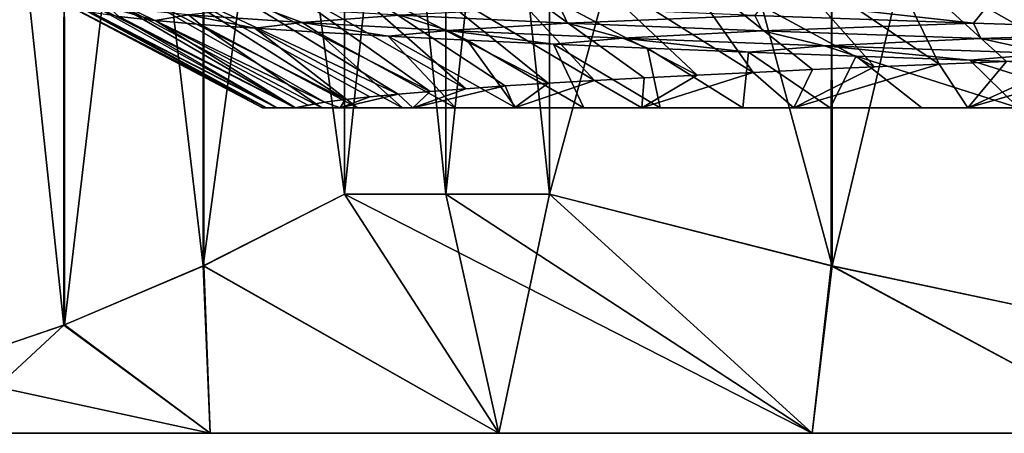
# Model space of a CAD drawing. Header units: metres. Extents: x -205 to 205, y -104 to 104.
# Tile 631 of 656: x -10.56 to -5.8, y -76.96 to -74.96. Entities that reach past the tile are written whole.
import ezdxf

# ---------------------------------------------------------------- set-up
doc = ezdxf.new("R2010")
doc.units = ezdxf.units.M
doc.layers.add('solid_01_2-CONSUMER_EHM_BOX_SW0001', color=7, linetype='CONTINUOUS')

msp = doc.modelspace()

# ---------------------------------------------------------------- linework, layer by layer
at = {"layer": 'solid_01_2-CONSUMER_EHM_BOX_SW0001'}
for points in [[(-11.008642, -70.255676, 13.567389), (-10.34813, -76.436806, 12.423341), (-11.011888, -76.662415, 13.573002)], [(-11.011883, -70.2547, 35.426998), (-11.008646, -76.661446, 35.432613), (-10.348125, -70.480316, 36.57666)], [(-10.345008, -70.481514, 12.417939), (-10.34813, -76.436806, 12.423341), (-11.008642, -70.255676, 13.567389)], [(-10.348125, -70.480316, 36.57666), (-11.008646, -76.661446, 35.432613), (-10.345011, -76.435608, 36.582062)], [(-10.345008, -70.481514, 12.417939), (-9.673662, -76.150864, 11.255127), (-10.34813, -76.436806, 12.423341)], [(-10.348125, -70.480316, 36.57666), (-10.345011, -76.435608, 36.582062), (-9.673657, -70.766258, 37.744873)], [(-9.67165, -70.76709, 11.251649), (-9.673662, -76.150864, 11.255127), (-10.345008, -70.481514, 12.417939)], [(-6.637705, -70.767097, 39.5), (-6.633692, -76.150864, 39.5), (-5.290988, -70.481514, 39.5)], [(-5.290988, -70.481514, 39.5), (-6.633692, -76.150864, 39.5), (-5.284755, -76.436813, 39.5)], [(-6.633688, -70.766266, 9.5), (-5.284751, -70.480316, 9.5), (-5.290993, -76.435616, 9.5)], [(-9.673657, -70.766258, 37.744873), (-10.345011, -76.435608, 36.582062), (-9.671653, -76.150032, 37.748352)], [(-8.990462, -71.113266, 10.071797), (-9.673662, -76.150864, 11.255127), (-9.67165, -70.76709, 11.251649)], [(-9.673657, -70.766258, 37.744873), (-9.671653, -76.150032, 37.748352), (-8.990464, -75.803864, 38.928204)], [(-9.673657, -70.766258, 37.744873), (-8.990464, -75.803864, 38.928204), (-8.990461, -71.113266, 38.928204)], [(-6.633688, -70.766266, 9.5), (-6.63771, -76.150032, 9.5), (-8.000085, -75.803864, 9.5)], [(-8.000081, -71.113266, 9.5), (-6.633688, -70.766266, 9.5), (-8.000085, -75.803864, 9.5)], [(-8.00008, -71.113266, 39.5), (-6.633692, -76.150864, 39.5), (-6.637705, -70.767097, 39.5)], [(-6.633688, -70.766266, 9.5), (-5.290993, -76.435616, 9.5), (-6.63771, -76.150032, 9.5)], [(-8.990462, -71.113266, 10.071797), (-8.990466, -75.803864, 10.071797), (-9.673662, -76.150864, 11.255127)], [(-8.500081, -71.113266, 9.777569), (-8.500085, -75.803864, 9.777569), (-8.990466, -75.803864, 10.071797)], [(-8.500081, -71.113266, 9.777569), (-8.990466, -75.803864, 10.071797), (-8.990462, -71.113266, 10.071797)], [(-8.990461, -71.113266, 38.928204), (-8.990464, -75.803864, 38.928204), (-8.500084, -75.803864, 39.222431)], [(-8.50008, -71.113266, 39.222431), (-8.990461, -71.113266, 38.928204), (-8.500084, -75.803864, 39.222431)], [(-8.000081, -71.113266, 9.5), (-8.000085, -75.803864, 9.5), (-8.500085, -75.803864, 9.777569)], [(-8.500081, -71.113266, 9.777569), (-8.000081, -71.113266, 9.5), (-8.500085, -75.803864, 9.777569)], [(-8.50008, -71.113266, 39.222431), (-8.500084, -75.803864, 39.222431), (-8.000083, -75.803864, 39.5)], [(-8.50008, -71.113266, 39.222431), (-8.000083, -75.803864, 39.5), (-8.00008, -71.113266, 39.5)], [(-8.00008, -71.113266, 39.5), (-8.000083, -75.803864, 39.5), (-6.633692, -76.150864, 39.5)], [(-5.255332, -74.581436, 33.405094), (-5.102443, -75.136497, 32.275341), (-5.834638, -74.600563, 33.036377)], [(-6.91433, -74.638802, 32.188602), (-6.428788, -75.189316, 31.220249), (-7.409803, -74.657974, 31.713047)], [(-6.388453, -74.619675, 32.630295), (-6.11561, -75.176041, 31.506449), (-6.91433, -74.638802, 32.188602)], [(-6.91433, -74.638802, 32.188602), (-6.11561, -75.176041, 31.506449), (-6.428788, -75.189316, 31.220249)], [(-5.834638, -74.600563, 33.036377), (-5.451747, -75.149612, 32.034546), (-6.388453, -74.619675, 32.630295)], [(-6.388453, -74.619675, 32.630295), (-5.451747, -75.149612, 32.034546), (-5.789704, -75.162796, 31.77807)], [(-6.388453, -74.619675, 32.630295), (-5.789704, -75.162796, 31.77807), (-6.11561, -75.176041, 31.506449)], [(-5.834638, -74.600563, 33.036377), (-5.102443, -75.136497, 32.275341), (-5.451747, -75.149612, 32.034546)], [(-7.872433, -74.677231, 31.205372), (-7.285574, -75.229118, 30.280279), (-8.299868, -74.69651, 30.667683)], [(-7.409803, -74.657974, 31.713047), (-7.014379, -75.215881, 30.606525), (-7.872433, -74.677231, 31.205372)], [(-7.872433, -74.677231, 31.205372), (-7.014379, -75.215881, 30.606525), (-7.285574, -75.229118, 30.280279)], [(-7.409803, -74.657974, 31.713047), (-6.428788, -75.189316, 31.220249), (-6.728586, -75.202606, 30.920067)], [(-7.409803, -74.657974, 31.713047), (-6.728586, -75.202606, 30.920067), (-7.014379, -75.215881, 30.606525)], [(-9.042843, -74.73494, 29.513474), (-8.403963, -75.294708, 28.483067), (-9.355617, -74.754028, 28.902729)], [(-8.690468, -74.715767, 30.102736), (-8.00609, -75.268517, 29.232214), (-9.042843, -74.73494, 29.513474)], [(-9.042843, -74.73494, 29.513474), (-8.00609, -75.268517, 29.232214), (-8.213573, -75.281609, 28.862177)], [(-9.042843, -74.73494, 29.513474), (-8.213573, -75.281609, 28.862177), (-8.403963, -75.294708, 28.483067)], [(-8.299868, -74.69651, 30.667683), (-7.781947, -75.255417, 29.592407), (-8.690468, -74.715767, 30.102736)], [(-8.690468, -74.715767, 30.102736), (-7.781947, -75.255417, 29.592407), (-8.00609, -75.268517, 29.232214)], [(-8.299868, -74.69651, 30.667683), (-7.285574, -75.229118, 30.280279), (-7.541608, -75.242287, 29.942005)], [(-8.299868, -74.69651, 30.667683), (-7.541608, -75.242287, 29.942005), (-7.781947, -75.255417, 29.592407)], [(-9.627511, -74.773087, 28.272869), (-8.731915, -75.320984, 27.7008), (-9.857169, -74.792175, 27.626186)], [(-9.355617, -74.754028, 28.902729), (-8.576863, -75.307831, 28.095671), (-9.627511, -74.773087, 28.272869)], [(-9.627511, -74.773087, 28.272869), (-8.576863, -75.307831, 28.095671), (-8.731915, -75.320984, 27.7008)], [(-9.355617, -74.754028, 28.902729), (-8.403963, -75.294708, 28.483067), (-8.576863, -75.307831, 28.095671)], [(-10.184255, -74.830627, 26.292099), (-9.229518, -75.386894, 25.64348), (-10.280219, -74.849915, 25.611071)], [(-10.043135, -74.811363, 26.964981), (-9.086952, -75.360497, 26.479601), (-10.184255, -74.830627, 26.292099)], [(-10.184255, -74.830627, 26.292099), (-9.086952, -75.360497, 26.479601), (-9.167772, -75.373695, 26.063166)], [(-10.184255, -74.830627, 26.292099), (-9.167772, -75.373695, 26.063166), (-9.229518, -75.386894, 25.64348)], [(-9.857169, -74.792175, 27.626186), (-8.987225, -75.347321, 26.891922), (-10.043135, -74.811363, 26.964981)], [(-10.043135, -74.811363, 26.964981), (-8.987225, -75.347321, 26.891922), (-9.086952, -75.360497, 26.479601)], [(-9.857169, -74.792175, 27.626186), (-8.731915, -75.320984, 27.7008), (-8.868797, -75.334145, 27.299271)], [(-9.857169, -74.792175, 27.626186), (-8.868797, -75.334145, 27.299271), (-8.987225, -75.347321, 26.891922)], [(-9.370737, -75.386894, 24.539352), (-10.336532, -74.888351, 24.238829), (-10.330964, -74.869171, 24.925482)], [(-9.31806, -75.386894, 25.095224), (-10.330964, -74.869171, 24.925482), (-10.280219, -74.849915, 25.611071)], [(-9.31806, -75.386894, 25.095224), (-9.370737, -75.386894, 24.539352), (-10.330964, -74.869171, 24.925482)], [(-9.31806, -75.386894, 25.095224), (-10.280219, -74.849915, 25.611071), (-9.229518, -75.386894, 25.64348)], [(-7.006097, -74.940613, 16.719538), (-5.949181, -74.977806, 15.882939), (-6.952266, -74.865677, 16.671001)], [(-5.949181, -74.977806, 15.882939), (-5.888632, -74.902901, 15.841052), (-6.952266, -74.865677, 16.671001)], [(-9.387548, -75.386894, 23.975864), (-10.29693, -74.907501, 23.553938), (-10.336532, -74.888351, 24.238829)], [(-9.370737, -75.386894, 24.539352), (-9.387548, -75.386894, 23.975864), (-10.336532, -74.888351, 24.238829)], [(-9.368649, -75.386894, 23.40452), (-10.21207, -74.926628, 22.873297), (-10.29693, -74.907501, 23.553938)], [(-9.387548, -75.386894, 23.975864), (-9.368649, -75.386894, 23.40452), (-10.29693, -74.907501, 23.553938)], [(-9.316318, -75.386894, 22.821785), (-10.081736, -74.945786, 22.199411), (-10.21207, -74.926628, 22.873297)], [(-9.368649, -75.386894, 23.40452), (-9.316318, -75.386894, 22.821785), (-10.21207, -74.926628, 22.873297)], [(-9.906222, -74.964958, 21.534786), (-9.745001, -74.938538, 20.867373), (-10.132376, -74.901169, 22.155703)], [(-10.081736, -74.945786, 22.199411), (-9.906222, -74.964958, 21.534786), (-10.132376, -74.901169, 22.155703)], [(-9.745001, -74.938538, 20.867373), (-9.195868, -74.975906, 19.63958), (-9.389867, -74.903191, 19.92198)], [(-9.195868, -74.975906, 19.63958), (-8.724312, -74.940407, 18.753424), (-9.389867, -74.903191, 19.92198)], [(-8.724312, -74.940407, 18.753424), (-7.912609, -74.977615, 17.680889), (-7.947974, -74.903412, 17.684137)], [(-7.912609, -74.977615, 17.680889), (-7.006097, -74.940613, 16.719538), (-7.947974, -74.903412, 17.684137)], [(-5.949181, -74.977806, 15.882939), (-4.793375, -75.015007, 15.190125), (-5.888632, -74.902901, 15.841052)], [(-4.793375, -75.015007, 15.190125), (-4.726847, -74.940132, 15.155953), (-5.888632, -74.902901, 15.841052)], [(-9.228121, -75.386894, 22.231436), (-9.906222, -74.964958, 21.534786), (-10.081736, -74.945786, 22.199411)], [(-9.316318, -75.386894, 22.821785), (-9.228121, -75.386894, 22.231436), (-10.081736, -74.945786, 22.199411)], [(-9.906222, -74.964958, 21.534786), (-9.686688, -74.984154, 20.882629), (-9.745001, -74.938538, 20.867373)], [(-9.099851, -75.386894, 21.639996), (-9.686688, -74.984154, 20.882629), (-9.906222, -74.964958, 21.534786)], [(-9.228121, -75.386894, 22.231436), (-9.099851, -75.386894, 21.639996), (-9.906222, -74.964958, 21.534786)], [(-9.424548, -75.003349, 20.246471), (-9.195868, -74.975906, 19.63958), (-9.745001, -74.938538, 20.867373)], [(-9.686688, -74.984154, 20.882629), (-9.424548, -75.003349, 20.246471), (-9.745001, -74.938538, 20.867373)], [(-9.424548, -75.003349, 20.246471), (-9.121398, -75.022545, 19.629784), (-9.195868, -74.975906, 19.63958)], [(-9.195868, -74.975906, 19.63958), (-8.49182, -75.013275, 18.493954), (-8.724312, -74.940407, 18.753424)], [(-8.77889, -75.041748, 19.035769), (-8.49182, -75.013275, 18.493954), (-9.195868, -74.975906, 19.63958)], [(-9.121398, -75.022545, 19.629784), (-8.77889, -75.041748, 19.035769), (-9.195868, -74.975906, 19.63958)], [(-8.49182, -75.013275, 18.493954), (-7.912609, -74.977615, 17.680889), (-8.724312, -74.940407, 18.753424)], [(-7.912609, -74.977615, 17.680889), (-6.970319, -75.014824, 16.720556), (-7.006097, -74.940613, 16.719538)], [(-6.970319, -75.014824, 16.720556), (-5.949181, -74.977806, 15.882939), (-7.006097, -74.940613, 16.719538)], [(-8.927483, -75.386894, 21.050585), (-9.424548, -75.003349, 20.246471), (-9.686688, -74.984154, 20.882629)], [(-9.099851, -75.386894, 21.639996), (-8.927483, -75.386894, 21.050585), (-9.686688, -74.984154, 20.882629)], [(-8.711044, -75.386894, 20.453051), (-9.121398, -75.022545, 19.629784), (-9.424548, -75.003349, 20.246471)], [(-8.927483, -75.386894, 21.050585), (-8.711044, -75.386894, 20.453051), (-9.424548, -75.003349, 20.246471)], [(-8.454515, -75.386894, 19.860229), (-8.77889, -75.041748, 19.035769), (-9.121398, -75.022545, 19.629784)], [(-8.711044, -75.386894, 20.453051), (-8.454515, -75.386894, 19.860229), (-9.121398, -75.022545, 19.629784)], [(-8.77889, -75.041748, 19.035769), (-8.398133, -75.060951, 18.46648), (-8.49182, -75.013275, 18.493954)], [(-8.49182, -75.013275, 18.493954), (-7.644782, -75.050644, 17.449083), (-7.912609, -74.977615, 17.680889)], [(-7.979949, -75.080154, 17.923727), (-7.644782, -75.050644, 17.449083), (-8.49182, -75.013275, 18.493954)], [(-8.398133, -75.060951, 18.46648), (-7.979949, -75.080154, 17.923727), (-8.49182, -75.013275, 18.493954)], [(-7.644782, -75.050644, 17.449083), (-6.970319, -75.014824, 16.720556), (-7.912609, -74.977615, 17.680889)], [(-7.644782, -75.050644, 17.449083), (-6.670822, -75.088013, 16.521055), (-6.970319, -75.014824, 16.720556)], [(-6.970319, -75.014824, 16.720556), (-5.913497, -75.052032, 15.888308), (-5.949181, -74.977806, 15.882939)], [(-6.670822, -75.088013, 16.521055), (-5.913497, -75.052032, 15.888308), (-6.970319, -75.014824, 16.720556)], [(-5.913497, -75.052032, 15.888308), (-4.793375, -75.015007, 15.190125), (-5.949181, -74.977806, 15.882939)], [(-5.913497, -75.052032, 15.888308), (-4.758285, -75.089241, 15.199884), (-4.793375, -75.015007, 15.190125)], [(-8.162042, -75.386894, 19.288788), (-8.398133, -75.060951, 18.46648), (-8.77889, -75.041748, 19.035769)], [(-8.454515, -75.386894, 19.860229), (-8.162042, -75.386894, 19.288788), (-8.77889, -75.041748, 19.035769)], [(-7.833539, -75.386894, 18.746132), (-7.979949, -75.080154, 17.923727), (-8.398133, -75.060951, 18.46648)], [(-8.162042, -75.386894, 19.288788), (-7.833539, -75.386894, 18.746132), (-8.398133, -75.060951, 18.46648)], [(-7.979949, -75.080154, 17.923727), (-7.525571, -75.099335, 17.408993), (-7.644782, -75.050644, 17.449083)], [(-7.036886, -75.118492, 16.924171), (-6.670822, -75.088013, 16.521055), (-7.644782, -75.050644, 17.449083)], [(-7.525571, -75.099335, 17.408993), (-7.036886, -75.118492, 16.924171), (-7.644782, -75.050644, 17.449083)], [(-6.670822, -75.088013, 16.521055), (-5.586135, -75.125381, 15.725889), (-5.913497, -75.052032, 15.888308)], [(-5.586135, -75.125381, 15.725889), (-4.758285, -75.089241, 15.199884), (-5.913497, -75.052032, 15.888308)], [(-7.465203, -75.386894, 18.221823), (-7.525571, -75.099335, 17.408993), (-7.979949, -75.080154, 17.923727)], [(-7.833539, -75.386894, 18.746132), (-7.465203, -75.386894, 18.221823), (-7.979949, -75.080154, 17.923727)], [(-7.065326, -75.386894, 17.722866), (-7.036886, -75.118492, 16.924171), (-7.525571, -75.099335, 17.408993)], [(-7.465203, -75.386894, 18.221823), (-7.065326, -75.386894, 17.722866), (-7.525571, -75.099335, 17.408993)], [(-7.065326, -75.386894, 17.722866), (-6.642722, -75.386894, 17.257196), (-7.036886, -75.118492, 16.924171)], [(-7.036886, -75.118492, 16.924171), (-6.516686, -75.137634, 16.472153), (-6.670822, -75.088013, 16.521055)], [(-6.642722, -75.386894, 17.257196), (-6.516686, -75.137634, 16.472153), (-7.036886, -75.118492, 16.924171)], [(-5.96808, -75.156792, 16.055769), (-5.586135, -75.125381, 15.725889), (-6.670822, -75.088013, 16.521055)], [(-6.516686, -75.137634, 16.472153), (-5.96808, -75.156792, 16.055769), (-6.670822, -75.088013, 16.521055)], [(-6.642722, -75.386894, 17.257196), (-6.199428, -75.386894, 16.826742), (-6.516686, -75.137634, 16.472153)], [(-5.731313, -75.386894, 16.42774), (-5.96808, -75.156792, 16.055769), (-6.516686, -75.137634, 16.472153)], [(-6.199428, -75.386894, 16.826742), (-5.731313, -75.386894, 16.42774), (-6.516686, -75.137634, 16.472153)], [(-5.977201, -75.386894, 31.624891), (-6.11561, -75.176041, 31.506449), (-5.789704, -75.162796, 31.77807)], [(-5.977201, -75.386894, 31.624891), (-5.451747, -75.149612, 32.034546), (-5.102443, -75.136497, 32.275341)], [(-5.050171, -75.386894, 32.308399), (-5.977201, -75.386894, 31.624891), (-5.102443, -75.136497, 32.275341)], [(-5.977201, -75.386894, 31.624891), (-5.789704, -75.162796, 31.77807), (-5.451747, -75.149612, 32.034546)], [(-5.96808, -75.156792, 16.055769), (-5.394338, -75.175972, 15.677598), (-5.586135, -75.125381, 15.725889)], [(-5.237935, -75.386894, 16.059595), (-5.394338, -75.175972, 15.677598), (-5.96808, -75.156792, 16.055769)], [(-5.731313, -75.386894, 16.42774), (-5.237935, -75.386894, 16.059595), (-5.96808, -75.156792, 16.055769)], [(-6.817611, -75.386894, 30.824213), (-7.014379, -75.215881, 30.606525), (-6.728586, -75.202606, 30.920067)], [(-6.817611, -75.386894, 30.824213), (-6.428788, -75.189316, 31.220249), (-6.11561, -75.176041, 31.506449)], [(-5.977201, -75.386894, 31.624891), (-6.817611, -75.386894, 30.824213), (-6.11561, -75.176041, 31.506449)], [(-6.817611, -75.386894, 30.824213), (-6.728586, -75.202606, 30.920067), (-6.428788, -75.189316, 31.220249)], [(-8.169494, -75.386894, 28.942419), (-8.00609, -75.268517, 29.232214), (-7.781947, -75.255417, 29.592407)], [(-7.553056, -75.386894, 29.926105), (-8.169494, -75.386894, 28.942419), (-7.781947, -75.255417, 29.592407)], [(-7.553056, -75.386894, 29.926105), (-7.781947, -75.255417, 29.592407), (-7.541608, -75.242287, 29.942005)], [(-7.553056, -75.386894, 29.926105), (-7.285574, -75.229118, 30.280279), (-7.014379, -75.215881, 30.606525)], [(-6.817611, -75.386894, 30.824213), (-7.553056, -75.386894, 29.926105), (-7.014379, -75.215881, 30.606525)], [(-7.553056, -75.386894, 29.926105), (-7.541608, -75.242287, 29.942005), (-7.285574, -75.229118, 30.280279)], [(-8.660124, -75.386894, 27.890238), (-8.731915, -75.320984, 27.7008), (-8.576863, -75.307831, 28.095671)], [(-8.660124, -75.386894, 27.890238), (-8.403963, -75.294708, 28.483067), (-8.213573, -75.281609, 28.862177)], [(-8.169494, -75.386894, 28.942419), (-8.660124, -75.386894, 27.890238), (-8.213573, -75.281609, 28.862177)], [(-8.660124, -75.386894, 27.890238), (-8.576863, -75.307831, 28.095671), (-8.403963, -75.294708, 28.483067)], [(-8.169494, -75.386894, 28.942419), (-8.213573, -75.281609, 28.862177), (-8.00609, -75.268517, 29.232214)], [(-9.01203, -75.386894, 26.793221), (-9.086952, -75.360497, 26.479601), (-8.987225, -75.347321, 26.891922)], [(-9.01203, -75.386894, 26.793221), (-8.868797, -75.334145, 27.299271), (-8.731915, -75.320984, 27.7008)], [(-8.660124, -75.386894, 27.890238), (-9.01203, -75.386894, 26.793221), (-8.731915, -75.320984, 27.7008)], [(-9.01203, -75.386894, 26.793221), (-8.987225, -75.347321, 26.891922), (-8.868797, -75.334145, 27.299271)], [(-9.387548, -75.386894, 23.975864), (10.400505, -75.386909, 24.325871), (10.394765, -75.386909, 23.871811)], [(-9.370737, -75.386894, 24.539352), (10.400505, -75.386909, 24.325871), (-9.387548, -75.386894, 23.975864)], [(-9.387548, -75.386894, 23.975864), (10.394765, -75.386909, 23.871811), (10.368732, -75.386909, 23.432264)], [(-9.387548, -75.386894, 23.975864), (10.368732, -75.386909, 23.432264), (-9.368649, -75.386894, 23.40452)], [(-9.370737, -75.386894, 24.539352), (10.389179, -75.386909, 24.697836), (10.400505, -75.386909, 24.325871)], [(-9.31806, -75.386894, 25.095224), (10.389179, -75.386909, 24.697836), (-9.370737, -75.386894, 24.539352)], [(-9.368649, -75.386894, 23.40452), (10.368732, -75.386909, 23.432264), (10.318104, -75.386909, 22.958445)], [(-9.368649, -75.386894, 23.40452), (10.318104, -75.386909, 22.958445), (-9.316318, -75.386894, 22.821785)], [(-9.31806, -75.386894, 25.095224), (-9.229518, -75.386894, 25.64348), (10.334233, -75.386909, 25.343321)], [(-9.31806, -75.386894, 25.095224), (10.334233, -75.386909, 25.343321), (10.364931, -75.386909, 25.049002)], [(-9.31806, -75.386894, 25.095224), (10.364931, -75.386909, 25.049002), (10.389179, -75.386909, 24.697836)], [(-9.316318, -75.386894, 22.821785), (10.318104, -75.386909, 22.958445), (10.234011, -75.386909, 22.430637)], [(-9.316318, -75.386894, 22.821785), (10.234011, -75.386909, 22.430637), (-9.228121, -75.386894, 22.231436)], [(-9.229518, -75.386894, 25.64348), (-9.167772, -75.373695, 26.063166), (-9.086952, -75.360497, 26.479601)], [(-9.01203, -75.386894, 26.793221), (-9.229518, -75.386894, 25.64348), (-9.086952, -75.360497, 26.479601)], [(10.266549, -75.386909, 25.801662), (-9.229518, -75.386894, 25.64348), (-9.01203, -75.386894, 26.793221)], [(10.300815, -75.386909, 25.590773), (-9.229518, -75.386894, 25.64348), (10.266549, -75.386909, 25.801662)], [(10.334233, -75.386909, 25.343321), (-9.229518, -75.386894, 25.64348), (10.300815, -75.386909, 25.590773)], [(-9.228121, -75.386894, 22.231436), (10.234011, -75.386909, 22.430637), (10.155346, -75.386909, 22.050888)], [(-9.228121, -75.386894, 22.231436), (10.155346, -75.386909, 22.050888), (10.102651, -75.386909, 21.831043)], [(-9.228121, -75.386894, 22.231436), (10.102651, -75.386909, 21.831043), (-9.099851, -75.386894, 21.639996)], [(-9.099851, -75.386894, 21.639996), (10.102651, -75.386909, 21.831043), (9.904348, -75.386909, 21.145006)], [(-9.099851, -75.386894, 21.639996), (9.904348, -75.386909, 21.145006), (-8.927483, -75.386894, 21.050585)], [(9.893677, -75.386909, 27.260639), (-9.01203, -75.386894, 26.793221), (-8.660124, -75.386894, 27.890238)], [(10.082764, -75.386909, 26.632042), (-9.01203, -75.386894, 26.793221), (9.893677, -75.386909, 27.260639)], [(10.231691, -75.386909, 25.987349), (-9.01203, -75.386894, 26.793221), (10.082764, -75.386909, 26.632042)], [(10.266549, -75.386909, 25.801662), (-9.01203, -75.386894, 26.793221), (10.231691, -75.386909, 25.987349)], [(-8.927483, -75.386894, 21.050585), (9.904348, -75.386909, 21.145006), (9.612611, -75.386909, 20.363338)], [(-8.927483, -75.386894, 21.050585), (9.612611, -75.386909, 20.363338), (-8.711044, -75.386894, 20.453051)], [(-8.711044, -75.386894, 20.453051), (9.612611, -75.386909, 20.363338), (-8.454515, -75.386894, 19.860229)], [(9.39503, -75.386909, 28.469532), (-8.660124, -75.386894, 27.890238), (-8.169494, -75.386894, 28.942419)], [(9.664433, -75.386909, 27.873135), (-8.660124, -75.386894, 27.890238), (9.39503, -75.386909, 28.469532)], [(9.893677, -75.386909, 27.260639), (-8.660124, -75.386894, 27.890238), (9.664433, -75.386909, 27.873135)], [(-8.454515, -75.386894, 19.860229), (9.612611, -75.386909, 20.363338), (9.230112, -75.386909, 19.555639)], [(-8.454515, -75.386894, 19.860229), (9.230112, -75.386909, 19.555639), (9.193243, -75.386909, 19.486336)], [(-8.454515, -75.386894, 19.860229), (9.193243, -75.386909, 19.486336), (-8.162042, -75.386894, 19.288788)], [(9.083519, -75.386909, 29.054337), (-8.169494, -75.386894, 28.942419), (-7.553056, -75.386894, 29.926105)], [(9.39503, -75.386909, 28.469532), (-8.169494, -75.386894, 28.942419), (9.083519, -75.386909, 29.054337)], [(-8.162042, -75.386894, 19.288788), (9.193243, -75.386909, 19.486336), (8.605708, -75.386909, 18.528399)], [(-8.162042, -75.386894, 19.288788), (8.605708, -75.386909, 18.528399), (-7.833539, -75.386894, 18.746132)], [(-7.833539, -75.386894, 18.746132), (8.605708, -75.386909, 18.528399), (-7.465203, -75.386894, 18.221823)], [(8.340021, -75.386909, 30.175648), (-7.553056, -75.386894, 29.926105), (-6.817611, -75.386894, 30.824213)], [(8.730548, -75.386909, 29.626045), (-7.553056, -75.386894, 29.926105), (8.340021, -75.386909, 30.175648)], [(9.083519, -75.386909, 29.054337), (-7.553056, -75.386894, 29.926105), (8.730548, -75.386909, 29.626045)], [(-7.465203, -75.386894, 18.221823), (8.605708, -75.386909, 18.528399), (7.837762, -75.386909, 17.555019)], [(-7.465203, -75.386894, 18.221823), (7.837762, -75.386909, 17.555019), (-7.065326, -75.386894, 17.722866)], [(-7.065326, -75.386894, 17.722866), (7.837762, -75.386909, 17.555019), (7.599054, -75.386909, 17.297632)], [(-7.065326, -75.386894, 17.722866), (7.599054, -75.386909, 17.297632), (-6.642722, -75.386894, 17.257196)], [(7.453578, -75.386909, 31.184446), (-6.817611, -75.386894, 30.824213), (-5.977201, -75.386894, 31.624891)], [(7.915842, -75.386909, 30.69413), (-6.817611, -75.386894, 30.824213), (7.453578, -75.386909, 31.184446)], [(8.340021, -75.386909, 30.175648), (-6.817611, -75.386894, 30.824213), (7.915842, -75.386909, 30.69413)], [(-6.642722, -75.386894, 17.257196), (7.599054, -75.386909, 17.297632), (7.000662, -75.386909, 16.721975)], [(-6.642722, -75.386894, 17.257196), (7.000662, -75.386909, 16.721975), (-6.199428, -75.386894, 16.826742)], [(-6.199428, -75.386894, 16.826742), (7.000662, -75.386909, 16.721975), (-5.731313, -75.386894, 16.42774)], [(6.952971, -75.386909, 31.649618), (-5.977201, -75.386894, 31.624891), (-5.050171, -75.386894, 32.308399)], [(7.453578, -75.386909, 31.184446), (-5.977201, -75.386894, 31.624891), (6.952971, -75.386909, 31.649618)], [(-9.673662, -76.150864, 11.255127), (-8.990466, -75.803864, 10.071797), (-8.244466, -76.958565, 11.969231)], [(-8.990464, -75.803864, 38.928204), (-9.671653, -76.150032, 37.748352), (-8.244465, -76.958565, 37.030769)], [(-8.990466, -75.803864, 10.071797), (-8.500085, -75.803864, 9.777569), (-8.244466, -76.958565, 11.969231)], [(-8.990464, -75.803864, 38.928204), (-8.244465, -76.958565, 37.030769), (-6.729859, -76.958565, 37.905228)], [(-8.500084, -75.803864, 39.222431), (-8.990464, -75.803864, 38.928204), (-6.729859, -76.958565, 37.905228)], [(-8.500085, -75.803864, 9.777569), (-8.000085, -75.803864, 9.5), (-8.244466, -76.958565, 11.969231)], [(-8.000083, -75.803864, 39.5), (-8.500084, -75.803864, 39.222431), (-6.729859, -76.958565, 37.905228)], [(-8.000085, -75.803864, 9.5), (-6.729861, -76.958565, 11.094772), (-8.244466, -76.958565, 11.969231)], [(-8.000085, -75.803864, 9.5), (-6.63771, -76.150032, 9.5), (-6.729861, -76.958565, 11.094772)], [(-6.633692, -76.150864, 39.5), (-8.000083, -75.803864, 39.5), (-6.729859, -76.958565, 37.905228)], [(-10.34813, -76.436806, 12.423341), (-9.673662, -76.150864, 11.255127), (-9.640328, -76.958565, 13.008694)], [(-9.671653, -76.150032, 37.748352), (-10.345011, -76.435608, 36.582062), (-9.640327, -76.958565, 35.991306)], [(-9.673662, -76.150864, 11.255127), (-8.244466, -76.958565, 11.969231), (-9.640328, -76.958565, 13.008694)], [(-9.671653, -76.150032, 37.748352), (-9.640327, -76.958565, 35.991306), (-8.244465, -76.958565, 37.030769)], [(-6.63771, -76.150032, 9.5), (-5.131728, -76.958565, 10.405651), (-6.729861, -76.958565, 11.094772)], [(-6.633692, -76.150864, 39.5), (-6.729859, -76.958565, 37.905228), (-5.131727, -76.958565, 38.594349)], [(-6.63771, -76.150032, 9.5), (-5.290993, -76.435616, 9.5), (-5.131728, -76.958565, 10.405651)], [(-5.284755, -76.436813, 39.5), (-6.633692, -76.150864, 39.5), (-5.131727, -76.958565, 38.594349)], [(-11.011888, -76.662415, 13.573002), (-10.34813, -76.436806, 12.423341), (-10.911791, -76.958557, 14.20769)], [(-10.345011, -76.435608, 36.582062), (-11.008646, -76.661446, 35.432613), (-9.640327, -76.958565, 35.991306)], [(-10.34813, -76.436806, 12.423341), (-9.640328, -76.958565, 13.008694), (-10.911791, -76.958557, 14.20769)], [(-11.008646, -76.661446, 35.432613), (-10.91179, -76.958557, 34.792313), (-9.640327, -76.958565, 35.991306)], [(-10.91179, -76.958557, 34.792313), (-10.911791, -76.958557, 14.20769), (-9.640328, -76.958565, 13.008694)], [(-9.640327, -76.958565, 35.991306), (-10.91179, -76.958557, 34.792313), (-9.640328, -76.958565, 13.008694)], [(-9.640327, -76.958565, 35.991306), (-9.640328, -76.958565, 13.008694), (-8.244466, -76.958565, 11.969231)], [(-8.244465, -76.958565, 37.030769), (-9.640327, -76.958565, 35.991306), (-8.244466, -76.958565, 11.969231)], [(-8.244465, -76.958565, 37.030769), (-8.244466, -76.958565, 11.969231), (-6.729861, -76.958565, 11.094772)], [(-6.729859, -76.958565, 37.905228), (-8.244465, -76.958565, 37.030769), (-6.729861, -76.958565, 11.094772)], [(-6.729859, -76.958565, 37.905228), (-6.729861, -76.958565, 11.094772), (-5.131728, -76.958565, 10.405651)], [(-5.131727, -76.958565, 38.594349), (-6.729859, -76.958565, 37.905228), (-5.131728, -76.958565, 10.405651)]]:
    msp.add_3dface(points, dxfattribs=at)

doc.saveas('drawing.dxf')
